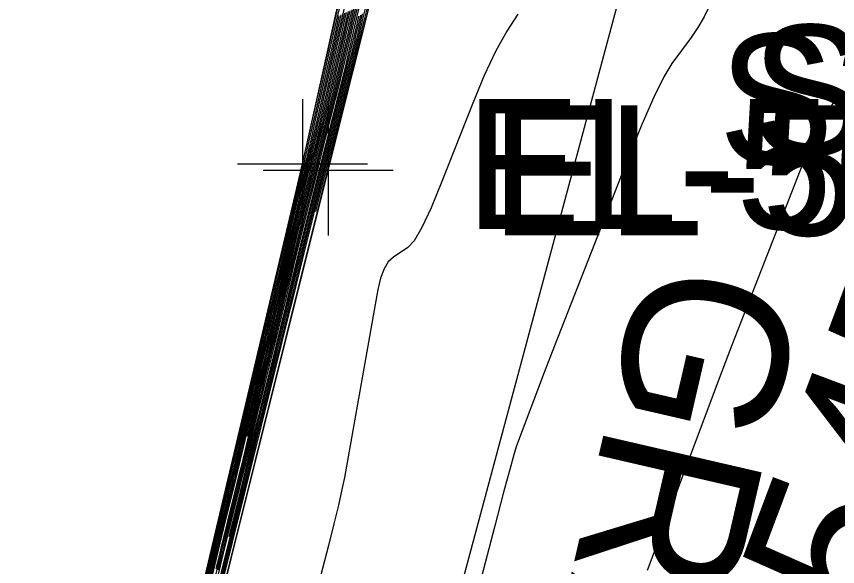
# Model space of a CAD drawing. Extents: x 1724534 to 1727318, y 657156 to 660047.
# Drawn here: x 1725590.29 to 1725615.54, y 659702.31 to 659719.24 of the extents above; entities that cross this region are included whole.
import ezdxf

# ---------------------------------------------------------------- set-up
doc = ezdxf.new("R2010")
doc.units = 0
for name, color, linetype in [('SURVEY - CONTOURS - Index with Text', 7, 'Continuous'), ('SURVEY - CONTOURS - Intermediate with optional Text', 7, 'Continuous'), ('SURVEY - DTM - Breaklines', 7, 'Continuous'), ('SURVEY - DTM - Breaklines - Points - Elevations', 7, 'Continuous'), ('SURVEY - DTM - Breaklines - Points - Locators', 7, 'Continuous'), ('SURVEY - DTM - Breaklines - Points - Numbers', 7, 'Continuous'), ('SURVEY - NON-TRANSPORTATION - Features', 7, 'Continuous'), ('SURVEY - NON-TRANSPORTATION - Features - Points - Elevations', 7, 'Continuous'), ('SURVEY - NON-TRANSPORTATION - Features - Points - Locators', 7, 'Continuous'), ('SURVEY - TRANSPORTATION - Features - Points - Numbers', 7, 'Continuous'), ('SURVEY - UTILITIES - Fiber Optic Cable (Underground) with Text', 7, 'Continuous'), ('SURVEY - VEGETATION - Features with Text', 7, 'Continuous')]:
    doc.layers.add(name, color=color, linetype=linetype)

msp = doc.modelspace()

# ---------------------------------------------------------------- linework, layer by layer
at = {"layer": 'SURVEY - CONTOURS - Index with Text'}
for points in [[(1725606.529, 659736.741), (1725604.751, 659733.946), (1725603.479, 659728.979), (1725603.374, 659728.56), (1725602.269, 659724.234), (1725602.241, 659724.119), (1725602.194, 659723.924), (1725601.039, 659719.385), (1725601.008, 659719.258), (1725600.98, 659719.136), (1725600.766, 659718.286), (1725599.817, 659714.547), (1725599.49, 659713.236)], [(1725600.832, 659719.543), (1725600.751, 659719.207), (1725600.688, 659718.938), (1725600.546, 659718.31), (1725600.484, 659718.043), (1725600.404, 659717.712), (1725600.19, 659716.858), (1725599.614, 659714.589), (1725598.981, 659712.054), (1725598.755, 659711.125), (1725598.549, 659710.26), (1725598.262, 659709.099), (1725597.731, 659706.962), (1725597.584, 659706.353), (1725597.363, 659705.426), (1725597.072, 659704.247), (1725596.821, 659703.238)], [(1725597.393, 659706.33), (1725597.617, 659707.272), (1725597.716, 659707.689), (1725597.808, 659708.07), (1725597.893, 659708.417), (1725597.97, 659708.729), (1725598.166, 659709.516), (1725598.242, 659709.825), (1725598.324, 659710.159), (1725598.411, 659710.52), (1725598.504, 659710.907), (1725598.757, 659711.974), (1725598.849, 659712.359), (1725598.934, 659712.713), (1725599.013, 659713.036), (1725599.085, 659713.327), (1725599.269, 659714.065), (1725599.339, 659714.344), (1725599.411, 659714.631), (1725599.485, 659714.923), (1725599.561, 659715.223), (1725599.766, 659716.03), (1725599.845, 659716.348), (1725599.929, 659716.696), (1725600.018, 659717.075), (1725600.112, 659717.485), (1725600.368, 659718.618), (1725600.463, 659719.029), (1725600.553, 659719.413)], [(1725596.098, 659701.688), (1725596.496, 659703.365), (1725596.63, 659703.928), (1725596.733, 659704.358), (1725596.804, 659704.656), (1725596.845, 659704.822), (1725596.911, 659705.089), (1725596.951, 659705.254), (1725597.022, 659705.55), (1725597.124, 659705.976), (1725597.256, 659706.533), (1725597.651, 659708.192), (1725597.783, 659708.749), (1725597.886, 659709.178), (1725597.958, 659709.478), (1725597.999, 659709.649), (1725598.07, 659709.934), (1725598.111, 659710.099), (1725598.178, 659710.381), (1725598.274, 659710.779), (1725598.396, 659711.294), (1725598.76, 659712.824), (1725598.882, 659713.339), (1725598.977, 659713.736), (1725599.045, 659714.017), (1725599.084, 659714.18), (1725599.154, 659714.458), (1725599.18, 659714.564), (1725599.207, 659714.672), (1725599.235, 659714.783), (1725599.264, 659714.896), (1725599.342, 659715.202), (1725599.385, 659715.379), (1725599.455, 659715.68), (1725599.553, 659716.107), (1725599.678, 659716.659), (1725600.049, 659718.297), (1725600.174, 659718.851), (1725600.274, 659719.283)]]:
    msp.add_lwpolyline(points, dxfattribs=at)
at = {"layer": 'SURVEY - CONTOURS - Intermediate with optional Text'}
for points in [[(1725605.839, 659738.467), (1725604.668, 659733.899), (1725604.638, 659733.778), (1725604.615, 659733.676), (1725604.401, 659732.832), (1725603.508, 659729.341), (1725603.401, 659728.918), (1725603.369, 659728.775), (1725603.153, 659727.92), (1725602.279, 659724.495), (1725602.17, 659724.057), (1725602.128, 659723.874), (1725602.021, 659723.443), (1725601.056, 659719.648), (1725600.944, 659719.194), (1725600.893, 659718.971), (1725600.783, 659718.525), (1725599.776, 659714.555), (1725599.087, 659711.793), (1725598.753, 659710.445), (1725598.659, 659710.053), (1725597.596, 659705.779), (1725597.458, 659705.207), (1725596.393, 659700.922)], [(1725598.876, 659713.817), (1725599.108, 659714.797), (1725600.194, 659719.591), (1725600.291, 659720.011), (1725601.28, 659724.367), (1725601.306, 659724.481), (1725601.352, 659724.67), (1725602.224, 659728.502), (1725602.395, 659729.245), (1725602.424, 659729.369), (1725602.453, 659729.482), (1725602.547, 659729.889), (1725602.649, 659730.334), (1725603.446, 659733.829), (1725603.546, 659734.257), (1725603.585, 659734.406)], [(1725601.711, 659721.831), (1725601.043, 659719.205), (1725600.033, 659715.232), (1725599.522, 659713.198), (1725594.751, 659694.03)], [(1725596.112, 659701.604), (1725596.486, 659703.179), (1725596.714, 659704.134), (1725596.788, 659704.442), (1725596.835, 659704.636), (1725596.927, 659705.005), (1725596.975, 659705.199), (1725597.148, 659705.921), (1725597.274, 659706.45), (1725597.644, 659708.008), (1725597.77, 659708.537), (1725597.87, 659708.956), (1725597.994, 659709.465), (1725598.089, 659709.85), (1725598.137, 659710.044), (1725598.207, 659710.336), (1725598.301, 659710.727), (1725598.418, 659711.217), (1725598.759, 659712.654), (1725598.876, 659713.143), (1725598.969, 659713.532), (1725599.038, 659713.82), (1725599.085, 659714.009), (1725599.212, 659714.52), (1725599.248, 659714.664), (1725599.285, 659714.811), (1725599.323, 659714.962), (1725599.427, 659715.367), (1725599.477, 659715.572), (1725599.55, 659715.884), (1725599.646, 659716.301), (1725599.765, 659716.824), (1725600.113, 659718.361), (1725600.232, 659718.886), (1725600.405, 659719.629)], [(1725595.817, 659700.79), (1725596.879, 659705.257), (1725598.011, 659710.017), (1725598.219, 659710.883), (1725599.084, 659714.521), (1725599.126, 659714.689), (1725599.136, 659714.727), (1725599.146, 659714.766), (1725599.172, 659714.87), (1725599.2, 659714.991), (1725599.265, 659715.274), (1725599.367, 659715.72), (1725599.504, 659716.329), (1725599.921, 659718.169), (1725600.059, 659718.78), (1725600.162, 659719.231), (1725600.229, 659719.523)], [(1725596.154, 659701.352), (1725596.657, 659703.461), (1725596.808, 659704.078), (1725597.045, 659705.032), (1725597.325, 659706.2), (1725597.824, 659708.292), (1725597.976, 659708.913), (1725598.216, 659709.879), (1725598.482, 659710.984), (1725598.943, 659712.917), (1725599.085, 659713.498), (1725599.435, 659714.895), (1725599.681, 659715.864), (1725599.753, 659716.154), (1725599.835, 659716.493), (1725599.925, 659716.882), (1725600.405, 659718.993), (1725600.497, 659719.387)], [(1725596.425, 659702.063), (1725596.512, 659702.425), (1725596.6, 659702.788), (1725596.689, 659703.153), (1725596.78, 659703.52), (1725597.024, 659704.5), (1725597.115, 659704.866), (1725597.204, 659705.23), (1725597.291, 659705.591), (1725597.377, 659705.95), (1725597.604, 659706.905), (1725597.69, 659707.264), (1725597.778, 659707.627), (1725597.867, 659707.993), (1725597.958, 659708.362), (1725598.205, 659709.349), (1725598.295, 659709.715), (1725598.382, 659710.07), (1725598.466, 659710.416), (1725598.546, 659710.752), (1725598.756, 659711.634), (1725598.836, 659711.967), (1725598.917, 659712.303), (1725599, 659712.643), (1725599.085, 659712.986), (1725599.315, 659713.907), (1725599.402, 659714.256), (1725599.492, 659714.614), (1725599.584, 659714.979), (1725599.679, 659715.353), (1725599.935, 659716.361), (1725600.029, 659716.736), (1725600.119, 659717.103), (1725600.205, 659717.462), (1725600.286, 659717.815), (1725600.496, 659718.746), (1725600.578, 659719.1), (1725600.665, 659719.465)], [(1725596.435, 659702.249), (1725596.529, 659702.639), (1725596.619, 659703.012), (1725596.705, 659703.368), (1725596.789, 659703.706), (1725597.008, 659704.584), (1725597.091, 659704.921), (1725597.178, 659705.276), (1725597.267, 659705.646), (1725597.36, 659706.034), (1725597.611, 659707.089), (1725597.703, 659707.476), (1725597.793, 659707.849), (1725597.88, 659708.205), (1725597.964, 659708.545), (1725598.185, 659709.433), (1725598.269, 659709.77), (1725598.353, 659710.115), (1725598.439, 659710.468), (1725598.525, 659710.829), (1725598.757, 659711.804), (1725598.842, 659712.163), (1725598.926, 659712.508), (1725599.007, 659712.839), (1725599.085, 659713.157), (1725599.292, 659713.986), (1725599.37, 659714.3), (1725599.451, 659714.622), (1725599.534, 659714.951), (1725599.62, 659715.288), (1725599.851, 659716.196), (1725599.937, 659716.542), (1725600.024, 659716.899), (1725600.111, 659717.269), (1725600.199, 659717.65), (1725600.432, 659718.682), (1725600.52, 659719.064), (1725600.609, 659719.439)], [(1725596.478, 659701.995), (1725596.562, 659702.339), (1725596.656, 659702.723), (1725596.761, 659703.147), (1725597.056, 659704.331), (1725597.256, 659705.138), (1725597.339, 659705.481), (1725597.412, 659705.784), (1725597.663, 659706.84), (1725597.747, 659707.184), (1725597.841, 659707.568), (1725597.947, 659707.994), (1725598.243, 659709.182), (1725598.348, 659709.605), (1725598.441, 659709.982), (1725598.521, 659710.312), (1725598.589, 659710.597), (1725598.755, 659711.294), (1725598.823, 659711.575), (1725599.086, 659712.646), (1725599.361, 659713.749), (1725599.573, 659714.597), (1725599.684, 659715.035), (1725599.798, 659715.484), (1725600.105, 659716.692), (1725600.214, 659717.123), (1725600.309, 659717.509), (1725600.391, 659717.85), (1725600.459, 659718.145), (1725600.624, 659718.874), (1725600.693, 659719.171), (1725600.776, 659719.517)], [(1725596.495, 659702.21), (1725596.581, 659702.564), (1725596.672, 659702.938), (1725596.77, 659703.334), (1725597.04, 659704.415), (1725597.138, 659704.81), (1725597.315, 659705.536), (1725597.394, 659705.867), (1725597.676, 659707.052), (1725597.762, 659707.405), (1725597.854, 659707.78), (1725597.953, 659708.178), (1725598.224, 659709.266), (1725598.322, 659709.66), (1725598.411, 659710.026), (1725598.494, 659710.364), (1725598.568, 659710.674), (1725598.756, 659711.464), (1725598.829, 659711.771), (1725599.086, 659712.816), (1725599.338, 659713.828), (1725599.532, 659714.605), (1725599.634, 659715.007), (1725599.738, 659715.419), (1725600.02, 659716.527), (1725600.122, 659716.929), (1725600.214, 659717.306), (1725600.298, 659717.656), (1725600.372, 659717.98), (1725600.56, 659718.81), (1725600.635, 659719.136), (1725600.721, 659719.491)], [(1725611.61, 659719.582), (1725611.437, 659719.231), (1725611.245, 659718.9), (1725611.033, 659718.589), (1725610.444, 659717.786), (1725610.194, 659717.378), (1725609.885, 659716.753), (1725609.517, 659715.912), (1725609.089, 659714.856), (1725606.836, 659709.109), (1725606.516, 659708.285), (1725605.667, 659706.029), (1725605.593, 659705.789), (1725605.457, 659705.299), (1725605.259, 659704.557), (1725605, 659703.565), (1725604.225, 659700.584)], [(1725596.084, 659701.772), (1725596.506, 659703.551), (1725596.647, 659704.142), (1725596.752, 659704.582), (1725596.821, 659704.871), (1725596.854, 659705.009), (1725596.895, 659705.173), (1725596.928, 659705.31), (1725596.996, 659705.596), (1725597.1, 659706.031), (1725597.239, 659706.616), (1725597.657, 659708.375), (1725597.797, 659708.961), (1725597.901, 659709.4), (1725597.971, 659709.69), (1725598.005, 659709.833), (1725598.051, 659710.017), (1725598.084, 659710.154), (1725598.149, 659710.425), (1725598.246, 659710.831), (1725598.375, 659711.372), (1725598.76, 659712.994), (1725598.889, 659713.535), (1725598.986, 659713.941), (1725599.051, 659714.213), (1725599.084, 659714.35), (1725599.131, 659714.537), (1725599.149, 659714.608), (1725599.167, 659714.681), (1725599.186, 659714.755), (1725599.205, 659714.831), (1725599.257, 659715.036), (1725599.293, 659715.185), (1725599.36, 659715.477), (1725599.46, 659715.914), (1725599.591, 659716.494), (1725599.985, 659718.233), (1725600.117, 659718.815), (1725600.218, 659719.257)], [(1725596.126, 659701.52), (1725596.476, 659702.993), (1725596.596, 659703.498), (1725596.695, 659703.91), (1725596.771, 659704.227), (1725596.826, 659704.45), (1725596.943, 659704.921), (1725596.998, 659705.143), (1725597.074, 659705.458), (1725597.172, 659705.866), (1725597.291, 659706.366), (1725597.637, 659707.824), (1725597.757, 659708.325), (1725597.855, 659708.735), (1725597.932, 659709.054), (1725597.988, 659709.281), (1725598.109, 659709.767), (1725598.163, 659709.989), (1725598.237, 659710.292), (1725598.329, 659710.676), (1725598.439, 659711.139), (1725598.759, 659712.484), (1725598.869, 659712.947), (1725598.96, 659713.327), (1725599.032, 659713.624), (1725599.085, 659713.839), (1725599.2, 659714.301), (1725599.244, 659714.476), (1725599.289, 659714.656), (1725599.335, 659714.839), (1725599.383, 659715.027), (1725599.511, 659715.533), (1725599.569, 659715.766), (1725599.645, 659716.087), (1725599.739, 659716.494), (1725599.852, 659716.989), (1725600.177, 659718.425), (1725600.29, 659718.922), (1725600.385, 659719.335)], [(1725596.14, 659701.436), (1725596.466, 659702.807), (1725596.579, 659703.283), (1725596.676, 659703.685), (1725596.755, 659704.012), (1725596.817, 659704.264), (1725596.959, 659704.836), (1725597.021, 659705.088), (1725597.1, 659705.413), (1725597.196, 659705.811), (1725597.308, 659706.283), (1725597.631, 659707.64), (1725597.743, 659708.113), (1725597.839, 659708.513), (1725597.919, 659708.841), (1725597.982, 659709.097), (1725598.128, 659709.683), (1725598.19, 659709.934), (1725598.266, 659710.248), (1725598.356, 659710.624), (1725598.461, 659711.062), (1725598.758, 659712.314), (1725598.862, 659712.751), (1725598.952, 659713.122), (1725599.026, 659713.428), (1725599.085, 659713.668), (1725599.223, 659714.222), (1725599.275, 659714.432), (1725599.329, 659714.647), (1725599.385, 659714.867), (1725599.442, 659715.092), (1725599.596, 659715.699), (1725599.661, 659715.96), (1725599.74, 659716.29), (1725599.832, 659716.688), (1725599.938, 659717.154), (1725600.24, 659718.489), (1725600.347, 659718.958), (1725600.441, 659719.361)], [(1725600.924, 659719.314), (1725600.88, 659719.13), (1725600.807, 659718.806), (1725600.763, 659718.624), (1725600.582, 659717.899), (1725599.736, 659714.563), (1725599.086, 659711.964), (1725598.796, 659710.791), (1725598.631, 659710.105), (1725597.61, 659705.992), (1725597.435, 659705.262), (1725597.121, 659703.995), (1725596.485, 659701.442)], [(1725600.866, 659719.278), (1725600.816, 659719.066), (1725600.72, 659718.641), (1725600.67, 659718.43), (1725600.49, 659717.705), (1725599.695, 659714.572), (1725599.086, 659712.134), (1725598.803, 659710.987), (1725598.604, 659710.157), (1725598.3, 659708.932), (1725597.7, 659706.519), (1725597.571, 659705.986), (1725597.411, 659705.317), (1725597.105, 659704.079), (1725596.504, 659701.666)], [(1725600.808, 659719.242), (1725600.752, 659719.002), (1725600.633, 659718.476), (1725600.577, 659718.237), (1725600.398, 659717.511), (1725599.654, 659714.58), (1725598.975, 659711.858), (1725598.754, 659710.955), (1725598.576, 659710.209), (1725598.281, 659709.015), (1725597.716, 659706.741), (1725597.577, 659706.17), (1725597.387, 659705.372), (1725597.088, 659704.163), (1725596.523, 659701.891)], [(1725605.709, 659719.307), (1725605.369, 659718.79), (1725605.024, 659718.162), (1725604.675, 659717.423), (1725604.322, 659716.573), (1725603.375, 659714.159), (1725603.043, 659713.354), (1725602.758, 659712.746), (1725602.52, 659712.338), (1725602.329, 659712.127), (1725601.88, 659711.832), (1725601.724, 659711.686), (1725601.593, 659711.472), (1725601.487, 659711.189), (1725601.406, 659710.837), (1725600.374, 659705.056), (1725600.3, 659704.681), (1725600.193, 659704.207), (1725600.054, 659703.633), (1725599.883, 659702.961), (1725599.382, 659701.036)], [(1725615.57, 659716.833), (1725615.454, 659716.64), (1725615.179, 659716.266), (1725615.063, 659716.076), (1725614.919, 659715.784), (1725614.747, 659715.393), (1725614.548, 659714.9), (1725613.374, 659711.905), (1725612.289, 659709.12), (1725611.985, 659708.312), (1725609.681, 659702.188)]]:
    msp.add_lwpolyline(points, dxfattribs=at)
at = {"layer": 'SURVEY - DTM - Breaklines'}
msp.add_lwpolyline([(1725548.52, 659521.481), (1725556.845, 659545.065), (1725562.116, 659569.482), (1725564.828, 659594.513), (1725575.937, 659617.765), (1725582.317, 659641.569), (1725587.744, 659666.22), (1725593.428, 659690.724), (1725599.084, 659714.698), (1725604.574, 659739.361), (1725605.919, 659744.429), (1725611.764, 659762.844), (1725613.112, 659786.858), (1725615.798, 659788.854), (1725620.104, 659809.038)], dxfattribs=at)
at = {"layer": 'SURVEY - DTM - Breaklines - Points - Locators'}
for p, q in [((1725599.084, 659716.698), (1725599.084, 659712.698)), ((1725601.084, 659714.698), (1725597.084, 659714.698))]:
    msp.add_line(p, q, dxfattribs=at)
at = {"layer": 'SURVEY - NON-TRANSPORTATION - Features'}
msp.add_lwpolyline([(1725569.664, 659593.303), (1725577.056, 659617.422), (1725582.603, 659641.503), (1725588.069, 659666.147), (1725593.908, 659690.609), (1725599.872, 659714.501), (1725606.018, 659738.998), (1725607.394, 659744.026), (1725612.585, 659762.615), (1725617.711, 659786.227), (1725616.679, 659788.487), (1725620.281, 659809.007)], dxfattribs=at)
at = {"layer": 'SURVEY - NON-TRANSPORTATION - Features - Points - Locators'}
for p, q in [((1725599.872, 659716.501), (1725599.872, 659712.501)), ((1725601.872, 659714.501), (1725597.872, 659714.501))]:
    msp.add_line(p, q, dxfattribs=at)
at = {"layer": 'SURVEY - UTILITIES - Fiber Optic Cable (Underground) with Text'}
msp.add_lwpolyline([(1725620.739, 659775.717), (1725611.515, 659729.876), (1725595.678, 659670.817), (1725588.852, 659637.987), (1725579.945, 659608.985), (1725572.052, 659574.699), (1725561.954, 659530.586), (1725538.949, 659448.715), (1725526.808, 659392.271), (1725505.744, 659313.434), (1725493.556, 659248.407)], dxfattribs=at)

# ---------------------------------------------------------------- texts
at = {"layer": 'SURVEY - CONTOURS - Index with Text'}
msp.add_text('545', height=5, rotation=69.3885, dxfattribs=at).set_placement((1725617.117, 659700.339))
at = {"layer": 'SURVEY - DTM - Breaklines - Points - Elevations'}
msp.add_text('EL-568.04', height=4, dxfattribs=at).set_placement((1725604.084, 659712.698))
at = {"layer": 'SURVEY - DTM - Breaklines - Points - Numbers'}
msp.add_text('S91', height=4, dxfattribs=at).set_placement((1725612.876, 659714.974))
at = {"layer": 'SURVEY - NON-TRANSPORTATION - Features - Points - Elevations'}
msp.add_text('EL-548.39', height=4, dxfattribs=at).set_placement((1725604.872, 659712.501))
at = {"layer": 'SURVEY - TRANSPORTATION - Features - Points - Numbers'}
msp.add_text('S387', height=4, dxfattribs=at).set_placement((1725611.87, 659714.701))
at = {"layer": 'SURVEY - VEGETATION - Features with Text'}
msp.add_text('GRASS', height=5, rotation=256.97, dxfattribs=at).set_placement((1725609.63, 659711.94))

doc.saveas('drawing.dxf')
